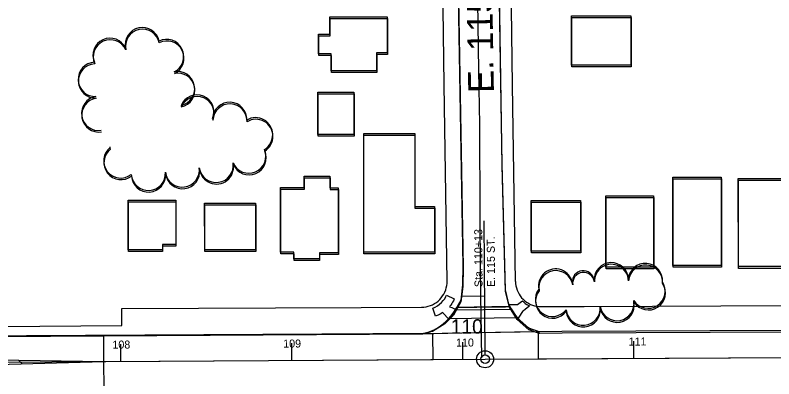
# Model space of a CAD drawing. Extents: x -25029 to 2274964, y -81170 to 687028.
# Drawn here: x 5936.5 to 6380.3, y -65303.5 to -65091 of the extents above; entities that cross this region are included whole.
import ezdxf

# ---------------------------------------------------------------- set-up
doc = ezdxf.new("R2010")
doc.units = 0
for name, color, linetype in [('81911BEA - GE_X_CL_20', 7, 'Continuous'), ('81911BEA - GE_X_CL_50', 7, 'Continuous'), ('81911BEA - RW_X_Fee_RW', 7, 'Continuous'), ('AP_X_Misc', 7, 'Continuous'), ('BLDG', 7, 'Continuous'), ('GE_X_CL_100', 7, 'Continuous'), ('GE_X_CL_2000', 7, 'Continuous'), ('PM_P_CL_Double_Solid', 7, 'Continuous'), ('PM_P_Crosswalk', 7, 'Continuous'), ('PM_P_Stop_Line', 7, 'Continuous'), ('PM_P_Text', 7, 'Continuous'), ('PM_P_Transverse_Line', 7, 'Continuous'), ('PV_P_Curb_Ramp', 7, 'Continuous'), ('ROAD', 7, 'Continuous'), ('ROAD-NAME', 7, 'Continuous'), ('TREES', 7, 'Continuous')]:
    doc.layers.add(name, color=color, linetype=linetype)

msp = doc.modelspace()

# ---------------------------------------------------------------- linework, layer by layer
at = {"layer": '81911BEA - GE_X_CL_20'}
for p, q in [((6211.39, -65292.1), (6531.62, -65290.2)), ((5462.84, -65296.52), (6211.39, -65292.1))]:
    msp.add_line(p, q, dxfattribs=at)
at = {"layer": '81911BEA - GE_X_CL_50'}
for p, q in [((6211.37, -65289.6), (6210.91, -65211.16)), ((5998.4, -65293.36), (5998.37, -65288.36)), ((6098.4, -65292.76), (6098.37, -65287.76)), ((6198.4, -65292.17), (6198.37, -65287.17)), ((6298.4, -65291.58), (6298.37, -65286.58))]:
    msp.add_line(p, q, dxfattribs=at)
msp.add_circle((6211.39, -65292.1), 2.5, dxfattribs=at)
at = {"layer": '81911BEA - RW_X_Fee_RW'}
msp.add_line((5998.88, -65272.38), (5998.8, -65262.38), dxfattribs=at)
for points in [[(6229.16, -65246.58), (6227.45, -65131.87), (6226.78, -65086.82), (6226.11, -65041.82), (6225.44, -64996.83), (6224.77, -64951.83), (6224.09, -64906.84), (6223.5, -64866.84), (6222.9, -64826.84), (6222.3, -64786.85), (6221.71, -64746.85), (6221.11, -64706.86), (6220.46, -64663.14)], [(6189.17, -65246.43), (6187.46, -65131.73), (6186.79, -65087.1), (6186.12, -65042.11), (6185.45, -64997.11), (6184.77, -64952.12), (6184.1, -64907.12), (6183.5, -64867.13), (6182.9, -64827.13), (6182.31, -64787.14), (6181.71, -64747.14), (6181.11, -64707.14), (6180.48, -64664.98)], [(6174.24, -65261.65), (6175.55, -65261.59), (6176.86, -65261.41), (6178.14, -65261.12), (6179.4, -65260.71), (6180.61, -65260.2), (6181.78, -65259.58), (6182.88, -65258.87), (6183.92, -65258.05), (6184.88, -65257.15), (6185.76, -65256.17), (6186.55, -65255.12), (6187.25, -65254), (6187.84, -65252.83), (6188.33, -65251.6), (6188.71, -65250.34), (6188.98, -65249.05), (6189.14, -65247.74), (6189.17, -65246.43)], [(6229.16, -65246.58), (6229.24, -65247.88), (6229.43, -65249.16), (6229.73, -65250.43), (6230.13, -65251.66), (6230.64, -65252.86), (6231.26, -65254.01), (6231.97, -65255.09), (6232.77, -65256.12), (6233.66, -65257.06), (6234.62, -65257.93), (6235.66, -65258.72), (6236.76, -65259.41), (6237.92, -65260), (6239.13, -65260.49), (6240.37, -65260.87), (6241.64, -65261.14), (6242.93, -65261.31), (6244.23, -65261.36)], [(5998.8, -65262.38), (6043.8, -65262.2), (6088.8, -65262.01), (6138.8, -65261.8), (6174.24, -65261.65)], [(6244.23, -65261.36), (6269.33, -65261.25), (6309.33, -65261.09), (6349.33, -65260.92), (6389.33, -65260.75), (6427.83, -65260.59), (6429.33, -65260.58), (6469.33, -65260.42), (6494.25, -65260.31)], [(5535.12, -65275.87), (5854.88, -65273.47), (5998.88, -65272.38)]]:
    msp.add_lwpolyline(points, dxfattribs=at)
at = {"layer": 'AP_X_Misc'}
msp.add_lwpolyline([(6175.04, -65277.31), (6177.71, -65276.54), (6181.94, -65274.72), (6184.89, -65272.95), (6187.12, -65271.28), (6189.13, -65269.45), (6190.72, -65267.74), (6192.31, -65265.72), (6193.98, -65263.12), (6194.6, -65261.93), (6206.58, -65261.7), (6215.59, -65261.53), (6223.27, -65261.38), (6225.6, -65261.34), (6227.05, -65263.15), (6229.25, -65266.54), (6230.96, -65268.6), (6234.12, -65271.41), (6235.74, -65272.86), (6237.98, -65274.25), (6241.17, -65275.34), (6243.49, -65276), (6228.53, -65276.28), (6206.13, -65276.71), (6181.41, -65277.19)], close=True, dxfattribs=at)
at = {"layer": 'BLDG'}
for points in [[(6154.18, -65112.93), (6147.92, -65112.93), (6147.93, -65123.55), (6121.43, -65123.56), (6121.42, -65113.64), (6114.02, -65113.64), (6114.02, -65102.03), (6120.65, -65102.03), (6120.65, -65091.91), (6154.18, -65091.9)], [(6154.34, -65113.9), (6148.08, -65113.9), (6148.08, -65124.52), (6121.58, -65124.52), (6121.58, -65114.6), (6114.18, -65114.6), (6114.18, -65102.99), (6120.81, -65102.99), (6120.81, -65092.87), (6154.34, -65092.87)], [(6296.73, -65120.28), (6261.98, -65120.28), (6261.98, -65091.29), (6296.73, -65091.29)], [(6296.89, -65121.26), (6262.14, -65121.26), (6262.14, -65092.27), (6296.89, -65092.27)], [(6134.61, -65136.01), (6134.61, -65160.72), (6113.57, -65160.72), (6113.57, -65136.01)], [(6134.76, -65136.97), (6134.76, -65161.68), (6113.72, -65161.68), (6113.72, -65136.97)], [(6170.19, -65160.19), (6170.2, -65202.9), (6181.76, -65202.9), (6181.76, -65229.55), (6140.4, -65229.55), (6140.39, -65160.19)], [(6170.34, -65161.16), (6170.34, -65203.87), (6181.9, -65203.87), (6181.9, -65230.52), (6140.54, -65230.52), (6140.54, -65161.16)], [(6105.6, -65191.69), (6105.6, -65185.05), (6120.57, -65185.05), (6120.57, -65192), (6125.51, -65192), (6125.52, -65229.91), (6114.45, -65229.91), (6114.45, -65233.45), (6099.47, -65233.45), (6099.47, -65229.51), (6091.68, -65229.51), (6091.67, -65191.69)], [(6105.75, -65192.65), (6105.75, -65186.01), (6120.72, -65186.01), (6120.72, -65192.96), (6125.66, -65192.96), (6125.66, -65230.87), (6114.59, -65230.87), (6114.59, -65234.41), (6099.61, -65234.41), (6099.61, -65230.47), (6091.82, -65230.47), (6091.82, -65192.65)], [(6349.56, -65185.69), (6349.57, -65237.29), (6321.28, -65237.29), (6321.27, -65185.69)], [(6349.71, -65186.68), (6349.71, -65238.28), (6321.42, -65238.28), (6321.42, -65186.68)], [(6387.83, -65186.52), (6387.84, -65237.97), (6359.53, -65237.98), (6359.52, -65186.53)], [(6387.98, -65187.52), (6387.98, -65238.97), (6359.67, -65238.97), (6359.67, -65187.52)], [(6309.89, -65196.61), (6309.9, -65238.33), (6282.03, -65238.34), (6282.02, -65196.62)], [(6030.39, -65225), (6022.6, -65225), (6022.6, -65228.12), (6002.58, -65228.12), (6002.57, -65199.07), (6030.38, -65199.07)], [(6030.53, -65225.95), (6022.74, -65225.95), (6022.74, -65229.07), (6002.72, -65229.07), (6002.72, -65200.02), (6030.53, -65200.02)], [(6077.04, -65200.82), (6077.05, -65228.2), (6047.35, -65228.21), (6047.34, -65200.83)], [(6077.19, -65201.78), (6077.19, -65229.16), (6047.49, -65229.16), (6047.49, -65201.78)], [(6267.21, -65199.32), (6267.22, -65228.96), (6238.42, -65228.96), (6238.41, -65199.32)], [(6267.36, -65200.3), (6267.36, -65229.94), (6238.56, -65229.94), (6238.56, -65200.3)], [(6310.04, -65197.6), (6310.04, -65239.32), (6282.17, -65239.32), (6282.17, -65197.6)]]:
    msp.add_lwpolyline(points, close=True, dxfattribs=at)
at = {"layer": 'GE_X_CL_100'}
for p, q in [((6298.4, -65291.58), (6298.34, -65281.58)), ((5998.4, -65293.36), (5998.34, -65283.36)), ((6098.4, -65292.76), (6098.34, -65282.76)), ((6198.4, -65292.17), (6198.34, -65282.17))]:
    msp.add_line(p, q, dxfattribs=at)
msp.add_circle((6211.39, -65292.1), 5, dxfattribs=at)
at = {"layer": 'GE_X_CL_2000'}
msp.add_lwpolyline([(6199.14, -64575.55), (6199.83, -64694.56), (6201.21, -64736.57), (6201.81, -64767.81), (6202.33, -64803.66), (6202.29, -64838.2), (6202.94, -64865.77), (6203.53, -64904.94), (6204.71, -64944.59), (6204.85, -64990.25), (6206.43, -65042.68), (6207.46, -65123.25), (6208.05, -65154.84), (6208.31, -65208.31), (6208.42, -65240.49), (6208.96, -65267.47), (6209.27, -65291.19)], dxfattribs=at)
at = {"layer": 'PM_P_CL_Double_Solid'}
for p, q in [((5772.89, -65289.69), (5988.4, -65293.42)), ((5772.94, -65299.69), (5988.4, -65293.42)), ((5988.4, -65293.42), (6180.96, -65292.28)), ((6242.65, -65291.91), (6393.4, -65291.02))]:
    msp.add_line(p, q, dxfattribs=at)
at = {"layer": 'PM_P_Crosswalk'}
for p, q in [((6193.98, -65263.22), (6226.79, -65262.82)), ((6190.22, -65268.27), (6230.05, -65267.78))]:
    msp.add_line(p, q, dxfattribs=at)
at = {"layer": 'PM_P_Stop_Line'}
msp.add_line((6211.17, -65255.26), (6197.4, -65255.34), dxfattribs=at)
at = {"layer": 'PM_P_Text'}
for p, q in [((6180.96, -65292.28), (6180.87, -65277.2)), ((6242.65, -65291.91), (6242.55, -65276.01)), ((5988.4, -65293.42), (5988.31, -65278.42)), ((5988.5, -65309.46), (5988.4, -65293.42))]:
    msp.add_line(p, q, dxfattribs=at)
at = {"layer": 'PM_P_Transverse_Line'}
msp.add_line((5938.51, -65292.55), (5940.56, -65294.81), dxfattribs=at)
at = {"layer": 'PV_P_Curb_Ramp'}
for points in [[(6189.89, -65268.45), (6186.88, -65265.08), (6186.6, -65264.83), (6185.07, -65265.72), (6183.96, -65266.26), (6182.76, -65266.74), (6182.39, -65266.87), (6180.78, -65262.14), (6182.13, -65261.6), (6183.45, -65260.9), (6184.74, -65259.81), (6185.97, -65258.83), (6186.94, -65257.72), (6187.79, -65256.69), (6188.49, -65255.39), (6188.88, -65254.63), (6193.39, -65256.78), (6192.88, -65257.87), (6192.36, -65258.69), (6191.9, -65259.54), (6191.28, -65260.43), (6190.73, -65260.99), (6190.48, -65261.43), (6191.87, -65261.94), (6193.07, -65262.39), (6193.61, -65262.59), (6194.05, -65262.84), (6193.76, -65263.49), (6193.25, -65264.33), (6192.72, -65265.13), (6192.08, -65266.03), (6191.33, -65267.01), (6190.67, -65267.6), (6190.15, -65268.38)], [(6225.44, -65260.41), (6225.87, -65260.15), (6227.78, -65260.15), (6229.65, -65260.11), (6230.25, -65260.12), (6232, -65258.85), (6233.29, -65257.93), (6234.02, -65258.7), (6234.88, -65259.43), (6235.77, -65260.04), (6236.66, -65260.53), (6237.42, -65260.87), (6236.86, -65261.47), (6236.02, -65262.12), (6234.9, -65262.93), (6233.83, -65263.7), (6233.2, -65264.16), (6232.46, -65265.36), (6231.84, -65266.35), (6231.09, -65267.58), (6230.76, -65268.04), (6230.45, -65268.13), (6229.56, -65267.05), (6228.9, -65265.97), (6228.09, -65264.94), (6227.3, -65263.77), (6226.79, -65262.83), (6225.96, -65261.55), (6225.65, -65260.97)]]:
    msp.add_lwpolyline(points, close=True, dxfattribs=at)
at = {"layer": 'ROAD'}
for p, q in [((6225.6, -65261.34), (6194.6, -65261.93)), ((5511.98, -65281.23), (6175.04, -65277.31)), ((6243.21, -65276), (6175.04, -65277.31))]:
    msp.add_line(p, q, dxfattribs=at)
for points in [[(6189.6, -64748.36), (6192.16, -64858.96), (6195.65, -65070.23), (6198.6, -65238.39), (6198.31, -65249.6), (6197.26, -65258.51), (6192.82, -65266.26), (6187.81, -65271.45), (6180.66, -65275.96), (6175.31, -65276.96), (6115.84, -65277.48), (5908.37, -65278.66), (5760.47, -65280)], [(6189.4, -64747.39), (6191.97, -64857.99), (6195.49, -65069.26), (6198.46, -65237.42), (6198.17, -65248.63), (6197.12, -65257.54), (6194.77, -65261.65)], [(6510.22, -64747.35), (6512.78, -64911.36), (6516.26, -65111.54), (6518.61, -65233.99), (6519.21, -65250.42), (6519.13, -65258.72), (6516.4, -65263.85), (6510.99, -65269.67), (6504.75, -65273.31), (6500.04, -65274.21), (6472.95, -65274.91), (6256.36, -65275.83), (6243.11, -65276), (6236.89, -65273.88), (6230.07, -65267.81), (6225.44, -65260.66), (6223.26, -65251.6), (6221.32, -65178.16), (6218.22, -64987.75), (6215.93, -64850.42), (6215.96, -64747.39)], [(6510.42, -64748.36), (6512.96, -64912.37), (6516.42, -65112.55), (6518.75, -65235), (6519.35, -65251.43), (6519.27, -65259.73), (6516.54, -65264.86), (6511.13, -65270.68), (6504.89, -65274.32), (6500.18, -65275.22), (6473.09, -65275.92), (6256.5, -65276.81), (6243.25, -65276.98), (6237.03, -65274.86), (6230.21, -65268.79), (6225.58, -65261.64), (6223.4, -65252.58), (6221.47, -65179.14), (6218.39, -64988.73), (6216.12, -64851.39), (6216.16, -64748.36)]]:
    msp.add_lwpolyline(points, dxfattribs=at)
msp.add_arc((6168.1, -65248.31), 29.82, 283.4589, 333.4242, dxfattribs=at)
at = {"layer": 'TREES'}
for centre, radius, start, end in [((6010.88, -65108.23), 10, 11.9158, 191.9158), ((6011.03, -65109.18), 10, 11.9088, 191.9088), ((5991.99, -65114.42), 10, 24.3717, 204.3717), ((5992.14, -65115.37), 10, 24.3647, 204.3647), ((6025.06, -65115.14), 10, 296.09, 116.09), ((6025.21, -65116.1), 10, 296.083, 116.083), ((5983.32, -65128.54), 10, 92.5118, 272.5118), ((5983.46, -65129.49), 10, 92.5048, 272.5048), ((6031.5, -65133.92), 10, 281.7886, 101.7886), ((6031.65, -65134.87), 10, 281.7816, 101.7816), ((5985.31, -65148.41), 10, 98.9656, 278.9656), ((5985.46, -65149.36), 10, 98.9586, 278.9586), ((6042.77, -65147.57), 10, 337.2646, 157.2646), ((6042.92, -65148.53), 10, 337.2576, 157.2576), ((6061.98, -65151.87), 10, 357.4711, 177.4711), ((6062.13, -65152.84), 10, 357.4641, 177.4641), ((6077.16, -65160.87), 10, 301.2387, 121.2387), ((6077.3, -65161.83), 10, 301.2317, 121.2317), ((5998.27, -65176.18), 10, 127.8035, 307.8035), ((5998.42, -65177.13), 10, 127.7965, 307.7965), ((5992.03, -65168.12), 0.198, 126.0706, 306.0706), ((5992.17, -65169.07), 0.198, 126.0636, 306.0636), ((6073.17, -65173.39), 10, 203.383, 23.383), ((6073.31, -65174.35), 10, 203.376, 23.376), ((6054.09, -65178.77), 10, 188.1291, 8.1291), ((6054.23, -65179.73), 10, 188.1221, 8.1221), ((6014.38, -65183.45), 10, 183.6324, 3.6324), ((6014.52, -65184.4), 10, 183.6254, 3.6254), ((6034.27, -65181.5), 10, 187.5649, 7.5649), ((6034.42, -65182.46), 10, 187.5579, 7.5579), ((6285.18, -65245.59), 10, 2.0638, 182.0638), ((6285.31, -65246.58), 10, 2.0568, 182.0568), ((6305.14, -65246.03), 10, 355.3854, 175.3854), ((6305.27, -65247.03), 10, 355.3784, 175.3784), ((6252.64, -65249.31), 10, 10.2889, 190.2889), ((6252.78, -65250.29), 10, 10.2819, 190.2819), ((6268.83, -65246.74), 6.4, 7.043, 187.043), ((6268.97, -65247.72), 6.4, 7.036, 187.036), ((6306.73, -65252.3), 10, 213.1229, 33.1229), ((6306.87, -65253.29), 10, 213.1159, 33.1159), ((6250.78, -65257.12), 10, 142.9251, 322.9251), ((6250.92, -65258.1), 10, 142.9181, 322.9181), ((6288.52, -65259.56), 10, 190.3182, 10.3182), ((6288.65, -65260.55), 10, 190.3112, 10.3112), ((6268.72, -65262.25), 10, 185.1604, 5.1604), ((6268.85, -65263.24), 10, 185.1534, 5.1534)]:
    msp.add_arc(centre, radius, start, end, dxfattribs=at)

# ---------------------------------------------------------------- texts
at = {"layer": '81911BEA - GE_X_CL_50'}
for s, rotation, p in [('Sta. 110+13', 90.3389, (6209.89, -65249.9)), ('E. 115 ST.', 90.3389, (6217.21, -65249.86)), ('108', 0.3389, (5993.39, -65285.89)), ('109', 0.3389, (6093.3, -65285.29)), ('110', 0.3389, (6194.4, -65284.7)), ('111', 0.3389, (6295.35, -65284.1))]:
    msp.add_text(s, height=4.68, rotation=rotation, dxfattribs=at).set_placement(p)
at = {"layer": 'GE_X_CL_100'}
msp.add_text('110', height=8.4, rotation=0.3389, dxfattribs=at).set_placement((6191.29, -65277.21))
at = {"layer": 'ROAD-NAME'}
msp.add_text('E. 115 ST.', height=15, rotation=90.9483, dxfattribs=at).set_placement((6216.56, -65136.33))

doc.saveas('drawing.dxf')
